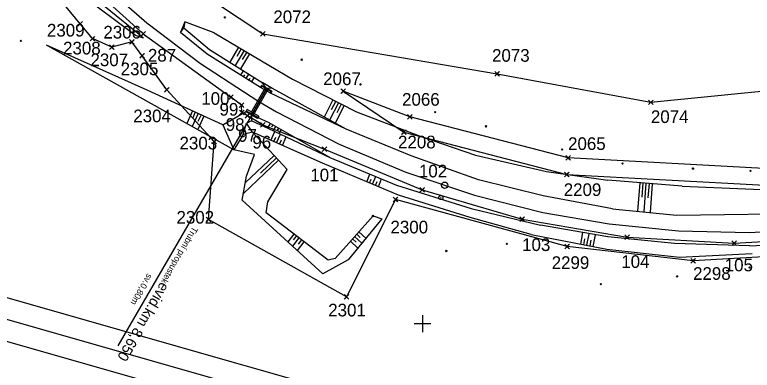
# Model space of a CAD drawing. Extents: x -866402 to -860377, y -1041908 to -1038598.
# Drawn here: x -863296.8 to -863121.8, y -1040011 to -1039926.8 of the extents above; entities that cross this region are included whole.
import ezdxf

# ---------------------------------------------------------------- set-up
doc = ezdxf.new("R2010")
doc.units = 0
for name, color, linetype in [('PS 02 trasa', 7, 'Continuous'), ('SZDC', 7, 'Continuous'), ('Vrstva 1', 7, 'Continuous'), ('Vrstva 19', 7, 'Continuous'), ('Vrstva 48', 7, 'Continuous'), ('Vrstva 49', 7, 'Continuous'), ('Vrstva 5', 7, 'Continuous'), ('Vrstva 60', 7, 'Continuous'), ('Vrstva 7', 7, 'Continuous')]:
    doc.layers.add(name, color=color, linetype=linetype)

msp = doc.modelspace()

# ---------------------------------------------------------------- linework, layer by layer
at = {"layer": 'PS 02 trasa'}
for points in [[(-863478.37, -1039730.49), (-863454.97, -1039738.4), (-863432.43, -1039748.79), (-863411.14, -1039761.69), (-863391.7, -1039776.76), (-863373.86, -1039793.88), (-863357.56, -1039813.36), (-863343.38, -1039833.77), (-863329.62, -1039854.78), (-863315.73, -1039875.65), (-863301.15, -1039895.87), (-863284.71, -1039914.61), (-863266.26, -1039931.32), (-863245.45, -1039946.31)], [(-863237.9, -1039952.88), (-863241.55, -1039950.73), (-863242.85, -1039949.94), (-863242.93, -1039948.2), (-863245.45, -1039946.31)], [(-863237.9, -1039952.88), (-863223.27, -1039958.64), (-863200.09, -1039968.32), (-863176.38, -1039975.21), (-863151.44, -1039979.52), (-863126.06, -1039980.93), (-863100.97, -1039979.51)]]:
    msp.add_lwpolyline(points, dxfattribs=at)
at = {"layer": 'SZDC'}
for points in [[(-863110.71, -1039983.7), (-863135.81, -1039985.12), (-863165.72, -1039981.71), (-863206.44, -1039970.59), (-863218.01, -1039993.65), (-863250.78, -1039975.29), (-863249.44, -1039956.85), (-863260.7, -1039944.56), (-863266.56, -1039936.51), (-863268.95, -1039933.23), (-863273.75, -1039934.47), (-863278.33, -1039932.46), (-863281.22, -1039928.96), (-863320.99, -1039880.75), (-863334.07, -1039862.91), (-863355.91, -1039833.12), (-863382.19, -1039801.42), (-863404.46, -1039782.26), (-863434.71, -1039754.45), (-863437.97, -1039751.45), (-863444.08, -1039745.83), (-863485.07, -1039745.76)], [(-863267.72, -1039913.93), (-863259.9, -1039912.84), (-863249.16, -1039923.89), (-863237.88, -1039931.33), (-863182.32, -1039940.79), (-863145.82, -1039947.55), (-863099.72, -1039942.9), (-863062.77, -1039937.98), (-863020.67, -1039917.62), (-862999.7, -1039916.39), (-863054.66, -1039950.34), (-863084.19, -1039960.59), (-863119.01, -1039963.27), (-863165.47, -1039960.73), (-863203.02, -1039951.02), (-863218.8, -1039944.91)], [(-863218.8, -1039944.91), (-863204.41, -1039954.61), (-863165.8, -1039964.66), (-863118.75, -1039967.2)]]:
    msp.add_lwpolyline(points, dxfattribs=at)
at = {"layer": 'Vrstva 1'}
for points in [[(-863550.56, -1039932.35), (-862742.8, -1040162.8), (-862661.32, -1039877.21), (-863469.08, -1039646.75)], [(-862746.23, -1040156.62), (-863544.38, -1039928.91), (-863465.64, -1039652.93), (-862667.5, -1039880.64)], [(-863538.2, -1039925.48), (-862946.8, -1040094.2), (-862870.81, -1039827.83), (-863462.21, -1039659.11)]]:
    msp.add_lwpolyline(points, close=True, dxfattribs=at)
msp.add_lwpolyline([(-863324.65, -1039857.82), (-863320.3, -1039864.52), (-863310.83, -1039878.68), (-863300.59, -1039892.76), (-863289.55, -1039905.88), (-863277.61, -1039918.01), (-863265.38, -1039928.74), (-863252.72, -1039938.38), (-863238.84, -1039947.37), (-863234.66, -1039949.79), (-863219.75, -1039957.46), (-863203.97, -1039964.13), (-863187.71, -1039969.56), (-863171.45, -1039973.63), (-863155.73, -1039976.37), (-863139.24, -1039978), (-863122.49, -1039978.38), (-863105.35, -1039977.46)], dxfattribs=at)
at = {"layer": 'Vrstva 19'}
for p, q in [((-863238.18, -1039943.65), (-863238.47, -1039944.05)), ((-863238.17, -1039943.66), (-863238.47, -1039944.05)), ((-863237.01, -1039944.31), (-863238.18, -1039943.65)), ((-863238.17, -1039943.66), (-863238.18, -1039943.65)), ((-863238.17, -1039943.66), (-863235.87, -1039944.96)), ((-863237.36, -1039944.12), (-863240.8, -1039950.2)), ((-863237.01, -1039944.31), (-863240.47, -1039950.38)), ((-863237.01, -1039944.32), (-863240.46, -1039950.38)), ((-863236.67, -1039944.52), (-863240.15, -1039950.62)), ((-863237.01, -1039944.31), (-863235.88, -1039944.95)), ((-863236.12, -1039945.37), (-863235.88, -1039944.95)), ((-863235.87, -1039944.96), (-863235.88, -1039944.95)), ((-863240.49, -1039950.49), (-863272.31, -1040005.28)), ((-863241.83, -1039949.69), (-863241.58, -1039949.23)), ((-863241.83, -1039949.7), (-863241.83, -1039949.69)), ((-863241.76, -1039949.66), (-863241.58, -1039949.23)), ((-863241.76, -1039949.66), (-863241.76, -1039949.66)), ((-863239.15, -1039951.18), (-863241.76, -1039949.66)), ((-863241.76, -1039949.66), (-863240.47, -1039950.38)), ((-863239.15, -1039951.18), (-863238.83, -1039950.8)), ((-863238.83, -1039950.8), (-863239.15, -1039951.18)), ((-863238.83, -1039950.8), (-863239.13, -1039951.29)), ((-863238.83, -1039950.8), (-863238.82, -1039950.8))]:
    msp.add_line(p, q, dxfattribs=at)
for points in [[(-863236.08, -1039945.41), (-863238.47, -1039944.05), (-863238.19, -1039943.56), (-863235.77, -1039944.92), (-863236.08, -1039945.41)], [(-863235.78, -1039944.92), (-863238.2, -1039943.56), (-863238.19, -1039943.56)], [(-863236.08, -1039945.41), (-863236.12, -1039945.37), (-863235.87, -1039944.96)], [(-863236.08, -1039945.41), (-863236.08, -1039945.41), (-863235.78, -1039944.92), (-863235.77, -1039944.92)], [(-863241.58, -1039949.23), (-863241.83, -1039949.7), (-863239.12, -1039951.3), (-863238.82, -1039950.8), (-863241.58, -1039949.23)], [(-863241.83, -1039949.69), (-863239.13, -1039951.29), (-863239.12, -1039951.3)], [(-863240.47, -1039950.38), (-863239.15, -1039951.18), (-863239.15, -1039951.18)]]:
    msp.add_lwpolyline(points, dxfattribs=at)
for centre, major_axis, ratio, start_param, end_param in [((-863237.02, -1039944.32), (0.346, -0.198), 0.02126, 6.274595, 9.435877), ((-863237.02, -1039944.32), (0.346, -0.198), 0.023394, 0.001345, 3.137739), ((-863240.48, -1039950.41), (-0.326, 0.213), 0.080963, 3.132956, 6.314983), ((-863240.48, -1039950.41), (-0.327, 0.213), 0.077623, 3.092462, 6.30916)]:
    msp.add_ellipse(centre, major_axis=major_axis, ratio=ratio, start_param=start_param, end_param=end_param, dxfattribs=at)
at = {"layer": 'Vrstva 48'}
for p, q in [((-863243.65, -1039934.51), (-863245.73, -1039938.02)), ((-863243.01, -1039934.89), (-863244.05, -1039936.65)), ((-863242.36, -1039935.27), (-863244.46, -1039938.82)), ((-863241.07, -1039936.03), (-863243.19, -1039939.62)), ((-863241.71, -1039935.65), (-863242.77, -1039937.43)), ((-863243.11, -1039941.14), (-863242.45, -1039940.08)), ((-863242.48, -1039941.54), (-863242.15, -1039941.01)), ((-863241.84, -1039941.94), (-863241.18, -1039940.88)), ((-863241.21, -1039942.34), (-863240.88, -1039941.81)), ((-863240.57, -1039942.74), (-863239.91, -1039941.68)), ((-863221.28, -1039946.96), (-863223.35, -1039951.03)), ((-863220.61, -1039947.3), (-863221.65, -1039949.35)), ((-863219.94, -1039947.64), (-863222.04, -1039951.76)), ((-863218.6, -1039948.32), (-863220.73, -1039952.49)), ((-863219.27, -1039947.98), (-863220.33, -1039950.05)), ((-863254.61, -1039949.56), (-863255.96, -1039952.53)), ((-863253.24, -1039950.18), (-863254.65, -1039953.26)), ((-863253.93, -1039949.87), (-863254.62, -1039951.39)), ((-863251.88, -1039950.81), (-863253.33, -1039954)), ((-863252.56, -1039950.49), (-863253.28, -1039952.06)), ((-863236.16, -1039952.53), (-863236.78, -1039953.62)), ((-863235.51, -1039952.9), (-863235.8, -1039953.42)), ((-863234.86, -1039953.27), (-863235.42, -1039954.26)), ((-863234.2, -1039953.65), (-863234.47, -1039954.11)), ((-863233.55, -1039954.02), (-863234.06, -1039954.9)), ((-863235.99, -1039956.57), (-863235.06, -1039954.43)), ((-863235.31, -1039956.87), (-863234.84, -1039955.81)), ((-863234.62, -1039957.17), (-863233.7, -1039955.07)), ((-863233.24, -1039957.78), (-863232.34, -1039955.71)), ((-863233.93, -1039957.47), (-863233.48, -1039956.43)), ((-863234.14, -1039961.28), (-863242.49, -1039969.12)), ((-863235.17, -1039960.19), (-863242.06, -1039966.66)), ((-863234.66, -1039960.74), (-863238.47, -1039964.31)), ((-863213.24, -1039966.39), (-863212.47, -1039964.57)), ((-863212.55, -1039966.68), (-863212.16, -1039965.77)), ((-863211.86, -1039966.97), (-863211.08, -1039965.14)), ((-863211.17, -1039967.26), (-863210.78, -1039966.35)), ((-863210.48, -1039967.56), (-863209.7, -1039965.72)), ((-863148.48, -1039966.6), (-863149.01, -1039973.37)), ((-863147.73, -1039966.66), (-863148, -1039970.05)), ((-863146.99, -1039966.72), (-863147.52, -1039973.53)), ((-863146.24, -1039966.77), (-863146.51, -1039970.19)), ((-863145.49, -1039966.83), (-863146.03, -1039973.68)), ((-863230.53, -1039978.76), (-863231.95, -1039980.61)), ((-863215.63, -1039978.81), (-863214.77, -1039979.58)), ((-863215.13, -1039978.25), (-863213.43, -1039979.76)), ((-863162.46, -1039981.15), (-863161.94, -1039978.43)), ((-863160.99, -1039981.43), (-863160.46, -1039978.69)), ((-863229.34, -1039979.67), (-863230.83, -1039981.62)), ((-863229.93, -1039979.21), (-863230.66, -1039980.16)), ((-863228.15, -1039980.58), (-863229.72, -1039982.64)), ((-863228.74, -1039980.13), (-863229.51, -1039981.13)), ((-863217.12, -1039980.49), (-863215.33, -1039982.09)), ((-863216.63, -1039979.93), (-863215.74, -1039980.72)), ((-863216.13, -1039979.37), (-863214.38, -1039980.93)), ((-863161.72, -1039981.29), (-863161.46, -1039979.92)), ((-863160.25, -1039981.57), (-863159.99, -1039980.2)), ((-863159.52, -1039981.71), (-863158.98, -1039978.95))]:
    msp.add_line(p, q, dxfattribs=at)
at = {"layer": 'Vrstva 49'}
for p, q in [((-863247.08, -1039927.24), (-863246.73, -1039927.6)), ((-863247.08, -1039927.6), (-863246.73, -1039927.24)), ((-863256.39, -1039928.48), (-863257.43, -1039931.01)), ((-863257.43, -1039931.01), (-863256.64, -1039929.88)), ((-863256.39, -1039928.48), (-863256.64, -1039929.88)), ((-863249.45, -1039931.07), (-863256.39, -1039928.48)), ((-863295.49, -1039932.81), (-863295.14, -1039933.17)), ((-863295.49, -1039933.17), (-863295.14, -1039932.81)), ((-863244.74, -1039958.78), (-863289.23, -1039934)), ((-863228.88, -1039937.28), (-863228.52, -1039937.63)), ((-863228.88, -1039937.63), (-863228.52, -1039937.28)), ((-863237.01, -1039944.31), (-863238.03, -1039942.87)), ((-863214.91, -1039943.1), (-863214.56, -1039943.45)), ((-863214.91, -1039943.45), (-863214.56, -1039943.1)), ((-863235.77, -1039944.19), (-863237.01, -1039944.31)), ((-863247.38, -1039952.86), (-863241.76, -1039949.66)), ((-863239.15, -1039951.18), (-863240.47, -1039950.38)), ((-863240.47, -1039951.96), (-863240.47, -1039950.38)), ((-863197.17, -1039949.71), (-863196.82, -1039950.06)), ((-863197.17, -1039950.06), (-863196.82, -1039949.71)), ((-863242.53, -1039955.14), (-863241.75, -1039952.52)), ((-863240.47, -1039951.96), (-863241.75, -1039952.52)), ((-863240.35, -1039954.66), (-863241.75, -1039952.52)), ((-863236.4, -1039952.39), (-863239.15, -1039951.18)), ((-863221.96, -1039960.61), (-863236.4, -1039952.39)), ((-863247.38, -1039952.86), (-863244.74, -1039958.78)), ((-863185.12, -1039953.07), (-863184.76, -1039953.42)), ((-863185.12, -1039953.42), (-863184.76, -1039953.07)), ((-863242.53, -1039955.14), (-863244.74, -1039958.78)), ((-863240.35, -1039954.66), (-863242.53, -1039955.14)), ((-863232.1, -1039963.46), (-863240.35, -1039954.66)), ((-863239.9, -1039959.9), (-863244.74, -1039958.78)), ((-863167.04, -1039958.54), (-863166.69, -1039958.89)), ((-863167.04, -1039958.89), (-863166.69, -1039958.54)), ((-863152.73, -1039961.86), (-863152.37, -1039962.21)), ((-863152.73, -1039962.21), (-863152.37, -1039961.86)), ((-863135.82, -1039963.53), (-863135.82, -1039963.03)), ((-863135.57, -1039963.28), (-863136.07, -1039963.27)), ((-863122.37, -1039963.63), (-863122.02, -1039963.98)), ((-863122.37, -1039963.98), (-863122.02, -1039963.63)), ((-863138.42, -1039967.39), (-863156.02, -1039966.01)), ((-863223.64, -1039988.19), (-863242.77, -1039970.72)), ((-863211.93, -1039974.26), (-863211.57, -1039974.62)), ((-863211.93, -1039974.62), (-863211.57, -1039974.26)), ((-863211.75, -1039974.44), (-863209.67, -1039975.16)), ((-863180.19, -1039980.91), (-863179.84, -1039981.26)), ((-863180.19, -1039981.26), (-863179.84, -1039980.91)), ((-863194.52, -1039982.57), (-863194.17, -1039982.92)), ((-863194.52, -1039982.92), (-863194.17, -1039982.57)), ((-863122.62, -1039986.51), (-863122.27, -1039986.86)), ((-863122.62, -1039986.86), (-863122.27, -1039986.51)), ((-863139.74, -1039988.62), (-863139.39, -1039988.97)), ((-863139.74, -1039988.97), (-863139.39, -1039988.62)), ((-863157.88, -1039990.47), (-863157.52, -1039990.82)), ((-863157.88, -1039990.82), (-863157.52, -1039990.47))]:
    msp.add_line(p, q, dxfattribs=at)
for points in [[(-863280.66, -1039920.38), (-863267.26, -1039931.38), (-863266.22, -1039932.36)], [(-863266.22, -1039932.36), (-863268.11, -1039931.69), (-863282.09, -1039921.22)], [(-863256.64, -1039929.88), (-863250.51, -1039935), (-863238.03, -1039942.87)], [(-863218.14, -1039953.94), (-863236.08, -1039945.41), (-863238.47, -1039944.05), (-863251.12, -1039936.13), (-863257.43, -1039931.01)], [(-863249.45, -1039931.07), (-863230.89, -1039942.06), (-863215.68, -1039949.82), (-863200.56, -1039955.53), (-863187.41, -1039960.11), (-863170.58, -1039963.91), (-863156.02, -1039966.01)], [(-863247.38, -1039952.86), (-863265.35, -1039944.67), (-863289.23, -1039934)], [(-863232.97, -1039945.67), (-863235.77, -1039944.19), (-863238.03, -1039942.87)], [(-863154.94, -1039972.77), (-863171.4, -1039969.69), (-863186.69, -1039965.9), (-863202.68, -1039960.22), (-863218.14, -1039953.94), (-863232.97, -1039945.67)], [(-863240.47, -1039951.96), (-863236.74, -1039953.64), (-863221.96, -1039960.61)], [(-863174.2, -1039978.87), (-863188.69, -1039974.85), (-863205.69, -1039969.58), (-863223.76, -1039961.93), (-863240.35, -1039954.66)], [(-863122.41, -1039981.53), (-863106, -1039980.74), (-863087.79, -1039978.62), (-863071.09, -1039974.79), (-863055.16, -1039970.14), (-863040.42, -1039964.66), (-863025.54, -1039957.42)], [(-863242.77, -1039970.72), (-863241.78, -1039965.05), (-863239.9, -1039959.9)], [(-863221.96, -1039960.61), (-863206.2, -1039967.18), (-863188.46, -1039972.74), (-863171.99, -1039976.67)], [(-863237.1, -1039973.71), (-863236.74, -1039971.14), (-863232.1, -1039963.46)], [(-863138.42, -1039967.39), (-863119.56, -1039968.22), (-863106, -1039968.34), (-863085.72, -1039965.99)], [(-863154.94, -1039972.77), (-863139.73, -1039974.32), (-863105.63, -1039973.83)], [(-863211.75, -1039974.44), (-863220.73, -1039984.55), (-863222.42, -1039984.97), (-863237.1, -1039973.71)], [(-863209.67, -1039975.16), (-863217.61, -1039984.89), (-863223.64, -1039988.19)], [(-863122.41, -1039981.53), (-863140.23, -1039980.98), (-863156.07, -1039979.46), (-863171.99, -1039976.67)], [(-863174.2, -1039978.87), (-863156.3, -1039982.34), (-863139.02, -1039984.26), (-863121.77, -1039983.4)]]:
    msp.add_lwpolyline(points, dxfattribs=at)
at = {"layer": 'Vrstva 5'}
for p, q in [((-863200, -1039998), (-863200, -1040002)), ((-863202, -1040000), (-863198, -1040000))]:
    msp.add_line(p, q, dxfattribs=at)
at = {"layer": 'Vrstva 60'}
for p, q in [((-863280.77, -1039929.41), (-863281.77, -1039928.41)), ((-863280.77, -1039928.51), (-863281.77, -1039929.51)), ((-863281.67, -1039929.41), (-863280.67, -1039928.41)), ((-863281.67, -1039928.51), (-863280.67, -1039929.51)), ((-863281.22, -1039928.96), (-863281.22, -1039928.96)), ((-863265.81, -1039931.77), (-863266.81, -1039930.77)), ((-863265.81, -1039930.87), (-863266.81, -1039931.87)), ((-863266.71, -1039931.77), (-863265.71, -1039930.77)), ((-863266.71, -1039930.87), (-863265.71, -1039931.87)), ((-863266.26, -1039931.32), (-863266.26, -1039931.32)), ((-863237.43, -1039931.78), (-863238.43, -1039930.78)), ((-863237.43, -1039930.88), (-863238.43, -1039931.88)), ((-863238.33, -1039931.78), (-863237.33, -1039930.78)), ((-863238.33, -1039930.88), (-863237.33, -1039931.88)), ((-863237.88, -1039931.33), (-863237.88, -1039931.33)), ((-863277.88, -1039932.91), (-863278.88, -1039931.91)), ((-863277.88, -1039932.01), (-863278.88, -1039933.01)), ((-863278.78, -1039932.91), (-863277.78, -1039931.91)), ((-863278.78, -1039932.01), (-863277.78, -1039933.01)), ((-863278.33, -1039932.46), (-863278.33, -1039932.46)), ((-863268.5, -1039933.68), (-863269.5, -1039932.68)), ((-863268.5, -1039932.78), (-863269.5, -1039933.78)), ((-863269.4, -1039933.68), (-863268.4, -1039932.68)), ((-863269.4, -1039932.78), (-863268.4, -1039933.78)), ((-863268.95, -1039933.23), (-863268.95, -1039933.23)), ((-863273.3, -1039934.92), (-863274.3, -1039933.92)), ((-863273.3, -1039934.02), (-863274.3, -1039935.02)), ((-863274.2, -1039934.92), (-863273.2, -1039933.92)), ((-863274.2, -1039934.02), (-863273.2, -1039935.02)), ((-863273.75, -1039934.47), (-863273.75, -1039934.47)), ((-863266.11, -1039936.96), (-863267.11, -1039935.96)), ((-863266.11, -1039936.06), (-863267.11, -1039937.06)), ((-863267.01, -1039936.96), (-863266.01, -1039935.96)), ((-863267.01, -1039936.06), (-863266.01, -1039937.06)), ((-863266.56, -1039936.51), (-863266.56, -1039936.51)), ((-863181.87, -1039941.24), (-863182.87, -1039940.24)), ((-863181.87, -1039940.34), (-863182.87, -1039941.34)), ((-863182.77, -1039941.24), (-863181.77, -1039940.24)), ((-863182.77, -1039940.34), (-863181.77, -1039941.34)), ((-863182.32, -1039940.79), (-863182.32, -1039940.79)), ((-863260.25, -1039945.01), (-863261.25, -1039944.01)), ((-863260.25, -1039944.11), (-863261.25, -1039945.11)), ((-863261.15, -1039945.01), (-863260.15, -1039944.01)), ((-863261.15, -1039944.11), (-863260.15, -1039945.11)), ((-863260.7, -1039944.56), (-863260.7, -1039944.56)), ((-863218.35, -1039945.36), (-863219.35, -1039944.36)), ((-863218.35, -1039944.46), (-863219.35, -1039945.46)), ((-863219.25, -1039945.36), (-863218.25, -1039944.36)), ((-863219.25, -1039944.46), (-863218.25, -1039945.46)), ((-863218.8, -1039944.91), (-863218.8, -1039944.91)), ((-863245, -1039946.76), (-863246, -1039945.76)), ((-863245, -1039945.86), (-863246, -1039946.86)), ((-863245.9, -1039946.76), (-863244.9, -1039945.76)), ((-863245.9, -1039945.86), (-863244.9, -1039946.86)), ((-863245.45, -1039946.31), (-863245.45, -1039946.31)), ((-863145.37, -1039948), (-863146.37, -1039947)), ((-863145.37, -1039947.1), (-863146.37, -1039948.1)), ((-863146.27, -1039948), (-863145.27, -1039947)), ((-863146.27, -1039947.1), (-863145.27, -1039948.1)), ((-863242.48, -1039948.65), (-863243.48, -1039947.65)), ((-863242.48, -1039947.75), (-863243.48, -1039948.75)), ((-863243.38, -1039948.65), (-863242.38, -1039947.65)), ((-863243.38, -1039947.75), (-863242.38, -1039948.75)), ((-863242.93, -1039948.2), (-863242.93, -1039948.2)), ((-863145.82, -1039947.55), (-863145.82, -1039947.55)), ((-863242.4, -1039950.39), (-863243.4, -1039949.39)), ((-863242.4, -1039949.49), (-863243.4, -1039950.49)), ((-863243.3, -1039950.39), (-863242.3, -1039949.39)), ((-863243.3, -1039949.49), (-863242.3, -1039950.49)), ((-863242.85, -1039949.94), (-863242.85, -1039949.94)), ((-863241.1, -1039951.18), (-863242.1, -1039950.18)), ((-863241.1, -1039950.28), (-863242.1, -1039951.28)), ((-863242, -1039951.18), (-863241, -1039950.18)), ((-863242, -1039950.28), (-863241, -1039951.28)), ((-863241.55, -1039950.73), (-863241.55, -1039950.73)), ((-863202.57, -1039951.47), (-863203.57, -1039950.47)), ((-863202.57, -1039950.57), (-863203.57, -1039951.57)), ((-863203.47, -1039951.47), (-863202.47, -1039950.47)), ((-863203.47, -1039950.57), (-863202.47, -1039951.57)), ((-863237.45, -1039953.33), (-863238.45, -1039952.33)), ((-863237.45, -1039952.43), (-863238.45, -1039953.43)), ((-863238.35, -1039953.33), (-863237.35, -1039952.33)), ((-863238.35, -1039952.43), (-863237.35, -1039953.43)), ((-863203.02, -1039951.02), (-863203.02, -1039951.02)), ((-863237.9, -1039952.88), (-863237.9, -1039952.88)), ((-863203.96, -1039955.06), (-863204.96, -1039954.06)), ((-863203.96, -1039954.16), (-863204.96, -1039955.16)), ((-863204.86, -1039955.06), (-863203.86, -1039954.06)), ((-863204.86, -1039954.16), (-863203.86, -1039955.16)), ((-863204.41, -1039954.61), (-863204.41, -1039954.61)), ((-863248.99, -1039957.3), (-863249.99, -1039956.3)), ((-863248.99, -1039956.4), (-863249.99, -1039957.4)), ((-863249.89, -1039957.3), (-863248.89, -1039956.3)), ((-863249.89, -1039956.4), (-863248.89, -1039957.4)), ((-863249.44, -1039956.85), (-863249.44, -1039956.85)), ((-863222.82, -1039959.09), (-863223.82, -1039958.09)), ((-863222.82, -1039958.19), (-863223.82, -1039959.19)), ((-863223.72, -1039959.09), (-863222.72, -1039958.09)), ((-863223.72, -1039958.19), (-863222.72, -1039959.19)), ((-863223.27, -1039958.64), (-863223.27, -1039958.64)), ((-863165.02, -1039961.18), (-863166.02, -1039960.18)), ((-863165.02, -1039960.28), (-863166.02, -1039961.28)), ((-863165.92, -1039961.18), (-863164.92, -1039960.18)), ((-863165.92, -1039960.28), (-863164.92, -1039961.28)), ((-863165.47, -1039960.73), (-863165.47, -1039960.73)), ((-863165.35, -1039965.11), (-863166.35, -1039964.11)), ((-863165.35, -1039964.21), (-863166.35, -1039965.21)), ((-863166.25, -1039965.11), (-863165.25, -1039964.11)), ((-863166.25, -1039964.21), (-863165.25, -1039965.21)), ((-863165.8, -1039964.66), (-863165.8, -1039964.66)), ((-863199.64, -1039968.77), (-863200.64, -1039967.77)), ((-863199.64, -1039967.87), (-863200.64, -1039968.87)), ((-863200.54, -1039968.77), (-863199.54, -1039967.77)), ((-863200.54, -1039967.87), (-863199.54, -1039968.87)), ((-863200.09, -1039968.32), (-863200.09, -1039968.32)), ((-863205.99, -1039971.04), (-863206.99, -1039970.04)), ((-863206.89, -1039971.04), (-863205.89, -1039970.04)), ((-863205.99, -1039970.14), (-863206.99, -1039971.14)), ((-863206.89, -1039970.14), (-863205.89, -1039971.14)), ((-863206.44, -1039970.59), (-863206.44, -1039970.59)), ((-863250.33, -1039975.74), (-863251.33, -1039974.74)), ((-863250.33, -1039974.84), (-863251.33, -1039975.84)), ((-863251.23, -1039975.74), (-863250.23, -1039974.74)), ((-863251.23, -1039974.84), (-863250.23, -1039975.84)), ((-863250.78, -1039975.29), (-863250.78, -1039975.29)), ((-863175.93, -1039975.66), (-863176.93, -1039974.66)), ((-863175.93, -1039974.76), (-863176.93, -1039975.76)), ((-863176.83, -1039975.66), (-863175.83, -1039974.66)), ((-863176.83, -1039974.76), (-863175.83, -1039975.76)), ((-863176.38, -1039975.21), (-863176.38, -1039975.21)), ((-863150.99, -1039979.97), (-863151.99, -1039978.97)), ((-863150.99, -1039979.07), (-863151.99, -1039980.07)), ((-863151.89, -1039979.97), (-863150.89, -1039978.97)), ((-863151.89, -1039979.07), (-863150.89, -1039980.07)), ((-863151.44, -1039979.52), (-863151.44, -1039979.52)), ((-863125.61, -1039981.38), (-863126.61, -1039980.38)), ((-863125.61, -1039980.48), (-863126.61, -1039981.48)), ((-863126.51, -1039981.38), (-863125.51, -1039980.38)), ((-863126.51, -1039980.48), (-863125.51, -1039981.48)), ((-863165.27, -1039982.16), (-863166.27, -1039981.16)), ((-863165.27, -1039981.26), (-863166.27, -1039982.26)), ((-863166.17, -1039982.16), (-863165.17, -1039981.16)), ((-863166.17, -1039981.26), (-863165.17, -1039982.26)), ((-863165.72, -1039981.71), (-863165.72, -1039981.71)), ((-863126.06, -1039980.93), (-863126.06, -1039980.93)), ((-863135.36, -1039985.57), (-863136.36, -1039984.57)), ((-863135.36, -1039984.67), (-863136.36, -1039985.67)), ((-863136.26, -1039985.57), (-863135.26, -1039984.57)), ((-863136.26, -1039984.67), (-863135.26, -1039985.67)), ((-863135.81, -1039985.12), (-863135.81, -1039985.12)), ((-863217.56, -1039994.1), (-863218.56, -1039993.1)), ((-863217.56, -1039993.2), (-863218.56, -1039994.2)), ((-863218.46, -1039994.1), (-863217.46, -1039993.1)), ((-863218.46, -1039993.2), (-863217.46, -1039994.2)), ((-863218.01, -1039993.65), (-863218.01, -1039993.65))]:
    msp.add_line(p, q, dxfattribs=at)
at = {"layer": 'Vrstva 7'}
msp.add_line((-863195.7, -1039970.11), (-863195.6, -1039970.11), dxfattribs=at)
for centre, radius in [((-863194.77, -1039967.2), 0.75), ((-863195.65, -1039970.11), 0.5)]:
    msp.add_circle(centre, radius, dxfattribs=at)

# ---------------------------------------------------------------- texts
at = {"layer": 'Vrstva 19'}
for s, height, p in [('Trubní propustek', 1.5, (-863254.49, -1039976.87)), ('sv.0,80m', 1.5, (-863265.27, -1039988.01)), ('evid.km 8,650', 2.5, (-863262.09, -1039989.96))]:
    msp.add_text(s, height=height, rotation=239.9093, dxfattribs=at).set_placement(p)
at = {"layer": 'Vrstva 60'}
for s, p in [('2072', (-863235.39, -1039928.78)), ('2309', (-863289.12, -1039931.96)), ('2306', (-863275.73, -1039932.43)), ('2308', (-863285.29, -1039936.2)), ('287', (-863265.16, -1039937.89)), ('2073', (-863183.51, -1039937.93)), ('2307', (-863278.79, -1039938.98)), ('2305', (-863271.62, -1039941.13)), ('2067', (-863223.57, -1039943.47)), ('100', (-863252.5, -1039948.14)), ('2066', (-863204.86, -1039948.35)), ('99', (-863248.17, -1039950.71)), ('2304', (-863268.63, -1039952.27)), ('2074', (-863145.82, -1039952.45)), ('98', (-863246.69, -1039954.32)), ('97', (-863243.76, -1039956.9)), ('2303', (-863257.66, -1039958.71)), ('96', (-863240.37, -1039958.5)), ('2208', (-863205.82, -1039958.46)), ('2065', (-863165.47, -1039958.84)), ('102', (-863200.86, -1039965.34)), ('101', (-863226.63, -1039966.27)), ('2209', (-863166.5, -1039969.75)), ('2302', (-863258.38, -1039976.3)), ('2300', (-863207.61, -1039978.61)), ('103', (-863176.38, -1039982.79)), ('2299', (-863169.36, -1039987.04)), ('104', (-863152.85, -1039986.8)), ('105', (-863128.3, -1039987.6)), ('2298', (-863135.81, -1039989.62)), ('2301', (-863222.38, -1039998.29))]:
    msp.add_text(s, height=3, dxfattribs=at).set_placement(p)

doc.saveas('drawing.dxf')
